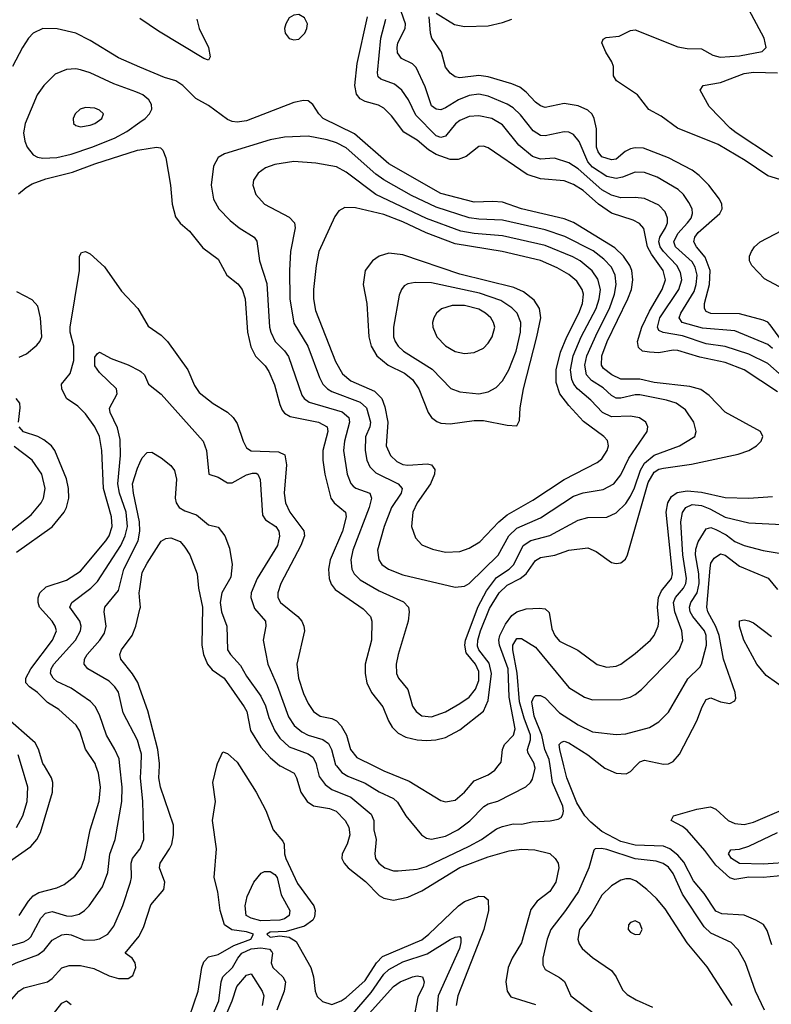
# Model space of a CAD drawing. Header units: inches. Extents: x 1308407 to 1441228, y 959628 to 1036311.
# Tile 628 of 656: x 1389493 to 1392665, y 1018995 to 1023147. Entities that reach past the tile are written whole.
import ezdxf

# ---------------------------------------------------------------- set-up
doc = ezdxf.new("R2010")
doc.units = ezdxf.units.IN
doc.header["$MEASUREMENT"] = 0
for name, color, linetype in [('B3081', 7, 'Continuous'), ('B3082', 7, 'Continuous'), ('B3091', 7, 'Continuous'), ('B3092', 7, 'Continuous')]:
    doc.layers.add(name, color=color, linetype=linetype)

msp = doc.modelspace()

# ---------------------------------------------------------------- linework, layer by layer
at = {"layer": 'B3081', "color": 5}
for points, elevation in [([(1389430, 1019234.2), (1389510, 1019258.2), (1389530, 1019268.9), (1389540.1, 1019279.9), (1389581.4, 1019358.6), (1389601.1, 1019378.9), (1389630, 1019386.3), (1389690, 1019368.1), (1389710, 1019366.7), (1389744.4, 1019375.6), (1389766.3, 1019390), (1389785.4, 1019410), (1389842.1, 1019490), (1389864.1, 1019550), (1389872.7, 1019627.3), (1389895.4, 1019690), (1389923.9, 1019850), (1389924.7, 1019910), (1389915.2, 1020000)], 2860), ([(1389450, 1019596.8), (1389539.1, 1019660.9), (1389564.7, 1019690), (1389580.4, 1019719.6), (1389631.4, 1019890), (1389632.4, 1019930), (1389627.3, 1019950), (1389597.5, 1020000)], 2920), ([(1389479.3, 1019740.7), (1389505.4, 1019790), (1389524.5, 1019850), (1389526.7, 1019910), (1389500.5, 1020000)], 2940), ([(1389490.3, 1019369.7), (1389529.4, 1019430), (1389550, 1019452.2), (1389574, 1019466), (1389650, 1019485.3), (1389680.5, 1019499.5), (1389725.2, 1019534.8), (1389751.7, 1019570), (1389765.6, 1019610), (1389789.9, 1019730.1), (1389827.8, 1019852.2), (1389833.8, 1019910), (1389825.8, 1019970), (1389814.6, 1020000)], 2880), ([(1389236.8, 1018950), (1389219.4, 1019030), (1389228.3, 1019051.7), (1389259.6, 1019080.4), (1389290, 1019098.1), (1389370, 1019114.6), (1389478.5, 1019170), (1389570, 1019203.8), (1389596.3, 1019223.7), (1389630, 1019265.2), (1389670, 1019287.1), (1389690, 1019290.8), (1389710, 1019287.2), (1389765.4, 1019265.4), (1389810, 1019267.3), (1389830, 1019271.2), (1389864.6, 1019290), (1389890, 1019324.9), (1389928.6, 1019411.4), (1389960.5, 1019510), (1389964.4, 1019530), (1389963.7, 1019590), (1389969.3, 1019610), (1390000, 1019648.9)], 2840), ([(1389428.5, 1018991.5), (1389450, 1019005.3), (1389489.7, 1019050.3), (1389510, 1019064.4), (1389610, 1019088.9), (1389630, 1019103.6), (1389670, 1019148.2), (1389700.9, 1019159.1), (1389750, 1019158.9), (1389806.3, 1019146.3), (1389870, 1019115.4), (1389910, 1019103.5), (1389950, 1019103.6), (1389970, 1019115.8), (1389982.8, 1019150), (1389980.3, 1019170), (1389968, 1019190), (1389937.6, 1019210), (1389997.6, 1019282.4), (1390000, 1019287.5)], 2820), ([(1389630, 1018947), (1389670, 1019000.1), (1389690, 1019008.9), (1389710, 1018993.7)], 2780)]:
    msp.add_lwpolyline(points, dxfattribs=dict(at, elevation=elevation))
at = {"layer": 'B3082', "color": 5}
for points, elevation in [([(1390000, 1022947.8), (1389910, 1022986.2), (1389790, 1023060.2), (1389730, 1023089.9), (1389651.1, 1023108.9), (1389590, 1023109.8), (1389550, 1023091), (1389530.2, 1023069.8), (1389503.9, 1023030), (1389462.9, 1022950)], 2920), ([(1390000, 1022835.7), (1389983.5, 1022843.5), (1389890, 1022877.3), (1389790, 1022923.4), (1389750, 1022936.2), (1389730, 1022939.8), (1389690, 1022936.8), (1389643.1, 1022916.9), (1389594.4, 1022870), (1389566.4, 1022830), (1389515.4, 1022710), (1389509.3, 1022670), (1389514.7, 1022634.7), (1389524.2, 1022610), (1389550, 1022577.8), (1389567.6, 1022567.6), (1389590, 1022562.8), (1389650, 1022566.7), (1389710, 1022579.7), (1389796.8, 1022610), (1389892.7, 1022647.3), (1389944.7, 1022675.3), (1390000, 1022714.5)], 2940), ([(1389487.6, 1022412.4), (1389519.9, 1022440.1), (1389545.4, 1022454.6), (1389603.7, 1022476.3), (1389715.7, 1022504.3), (1389810, 1022539.5), (1389990, 1022597.3), (1390000, 1022598.9)], 2920), ([(1389814.6, 1020000), (1389810.7, 1020010.7), (1389770.7, 1020070.7), (1389746.8, 1020146.8), (1389731.7, 1020171.7), (1389657.6, 1020237.6), (1389610, 1020267.7), (1389567.9, 1020310), (1389533.7, 1020333.7), (1389519.3, 1020350), (1389518.2, 1020370), (1389539.4, 1020410), (1389631.3, 1020530), (1389647.4, 1020570), (1389643.1, 1020590), (1389629.9, 1020610), (1389576.9, 1020670), (1389570.4, 1020690), (1389570.4, 1020709.6), (1389577.2, 1020730), (1389605.1, 1020754.9), (1389690, 1020783.3), (1389750, 1020821.3), (1389856.9, 1020950), (1389870.3, 1020970), (1389882.8, 1021010), (1389880.8, 1021050), (1389845.9, 1021170), (1389839.9, 1021330), (1389829.9, 1021390), (1389809.9, 1021430), (1389770, 1021484.9), (1389737.8, 1021517.8), (1389690.7, 1021550), (1389671.1, 1021590), (1389669, 1021610), (1389705.4, 1021654.6), (1389721.4, 1021710), (1389721, 1021770), (1389706.2, 1021830), (1389705.9, 1021850), (1389744.8, 1022090), (1389745.1, 1022150), (1389754.2, 1022165.8), (1389770, 1022170.4), (1389790, 1022159.5), (1389850, 1022104.9), (1389921.9, 1022001.9), (1389991.5, 1021930), (1390000, 1021915.3)], 2880), ([(1389490, 1021723.9), (1389521.4, 1021738.6), (1389565.3, 1021774.7), (1389578, 1021790), (1389585.6, 1021810), (1389581.2, 1021890), (1389570, 1021939.7), (1389545.9, 1021965.9), (1389480, 1022000)], 2920), ([(1389915.2, 1020000), (1389912, 1020030), (1389894.6, 1020070), (1389858.5, 1020130), (1389830, 1020215.8), (1389811.2, 1020251.2), (1389791.6, 1020271.6), (1389710, 1020327.9), (1389650, 1020355.9), (1389633.4, 1020370), (1389622.7, 1020390), (1389625.1, 1020410), (1389636.9, 1020430), (1389727.9, 1020530), (1389749.9, 1020570), (1389752.6, 1020590), (1389746.7, 1020610), (1389705, 1020670), (1389712.4, 1020690), (1389792.5, 1020750), (1389821.5, 1020778.5), (1389919.4, 1020930), (1389938.3, 1020970), (1389947.4, 1021010), (1389941.4, 1021070), (1389913.6, 1021150), (1389906.9, 1021190), (1389918.6, 1021310), (1389916.3, 1021376.3), (1389905.7, 1021425.7), (1389874, 1021490), (1389871.6, 1021508.4), (1389904.2, 1021570), (1389901.6, 1021590), (1389830, 1021659.7), (1389810, 1021687.6), (1389810, 1021724.7), (1389820.5, 1021739.5), (1389830, 1021744.9), (1389878.7, 1021718.7), (1389950, 1021692.2), (1390000, 1021665.9)], 2860), ([(1389487.5, 1021450), (1389495.4, 1021510), (1389492.8, 1021530), (1389478.4, 1021550)], 2920), ([(1389478.9, 1020901.1), (1389630, 1021008.8), (1389680.5, 1021070), (1389690.4, 1021090), (1389699.9, 1021130), (1389699, 1021170), (1389690.3, 1021210.3), (1389640.8, 1021330), (1389626.3, 1021350), (1389594.9, 1021374.9), (1389568.9, 1021388.9), (1389509.1, 1021409.1), (1389489.9, 1021429.9)], 2920), ([(1389429, 1020971), (1389540.9, 1021059.1), (1389583.4, 1021110), (1389593.3, 1021130), (1389600.7, 1021170), (1389586, 1021230), (1389544.9, 1021290), (1389470, 1021347.4)], 2940), ([(1390000, 1020074), (1389990, 1020108.6), (1389930, 1020224), (1389910, 1020311.7), (1389894.3, 1020334.3), (1389870, 1020357.6), (1389780.9, 1020410), (1389764.2, 1020430), (1389766, 1020450), (1389778.1, 1020470), (1389831.6, 1020530), (1389850, 1020560.3), (1389858, 1020590), (1389849.9, 1020650), (1389852.2, 1020670), (1389910, 1020740.2), (1389932.9, 1020830), (1389992.2, 1020950), (1389999.4, 1020990), (1389998.3, 1021030), (1389972.7, 1021150), (1389969.2, 1021190), (1389990, 1021256.5), (1390000, 1021278)], 2840), ([(1390000, 1020696.9), (1389997.4, 1020730), (1390000, 1020747.7)], 2820), ([(1390000, 1020326.9), (1389991.4, 1020351.4), (1389968.7, 1020388.7), (1389919.5, 1020450), (1389915.6, 1020470), (1389922.5, 1020490), (1389967.5, 1020550), (1389983.4, 1020590), (1390000, 1020661)], 2820), ([(1389597.5, 1020000), (1389590.9, 1020010.9), (1389571.5, 1020071.5), (1389557.7, 1020097.7), (1389429.7, 1020209.7)], 2920), ([(1389500.5, 1020000), (1389486.8, 1020046.8)], 2940)]:
    msp.add_lwpolyline(points, dxfattribs=dict(at, elevation=elevation))
at = {"layer": 'B3082', "color": 5, "elevation": 2960}
msp.add_lwpolyline([(1389770, 1022776.4), (1389748.4, 1022770), (1389727.2, 1022750), (1389718.7, 1022730), (1389720.4, 1022710), (1389730, 1022700.4), (1389750, 1022695.6), (1389790, 1022703.2), (1389809.6, 1022710), (1389838.9, 1022730), (1389846, 1022750), (1389830, 1022766), (1389810, 1022773.8)], close=True, dxfattribs=at)
at = {"layer": 'B3091', "color": 5}
for points, elevation in [([(1390000, 1019287.5), (1390016.9, 1019323.1), (1390046.3, 1019413.7), (1390101.3, 1019478.7), (1390105.2, 1019510), (1390082.2, 1019570), (1390084.9, 1019590), (1390125.5, 1019650), (1390134.1, 1019670), (1390141.2, 1019710), (1390142.2, 1019750), (1390086.6, 1019910), (1390080.3, 1019950), (1390082.3, 1020000)], 2820), ([(1390000, 1019648.9), (1390000.9, 1019650), (1390017.2, 1019690), (1390013, 1019850), (1390002.9, 1019950), (1390004.9, 1020000)], 2840), ([(1390210, 1018943.7), (1390246.1, 1019050), (1390260.7, 1019150), (1390270, 1019174.4), (1390290, 1019195), (1390330, 1019205.4), (1390397, 1019243), (1390468.7, 1019270), (1390479, 1019290), (1390450, 1019299.9), (1390388.3, 1019308.3), (1390357.6, 1019330), (1390339.4, 1019390), (1390328.5, 1019468.5), (1390312.8, 1019530), (1390322.9, 1019650), (1390307, 1019770), (1390318.6, 1019850), (1390308.1, 1019930), (1390325.3, 1020000)], 2780), ([(1390420.4, 1020000), (1390491, 1019890), (1390531.6, 1019811.6), (1390562.3, 1019730), (1390603.3, 1019683.3), (1390609, 1019670), (1390610.1, 1019630), (1390615.7, 1019610), (1390664.6, 1019504.6), (1390734.2, 1019410), (1390739.4, 1019390), (1390736.9, 1019363.1), (1390730.4, 1019349.6), (1390695.3, 1019324.7), (1390617.5, 1019302.5), (1390550, 1019298.4), (1390535.5, 1019290), (1390550, 1019278.5), (1390590, 1019283), (1390630, 1019278.6), (1390659.9, 1019259.9), (1390721.9, 1019150), (1390733.2, 1019110), (1390739.3, 1019050), (1390748.4, 1019028.4), (1390770, 1019006.2), (1390810, 1018994.2), (1390850, 1019008.8), (1390870, 1019022.8), (1390950, 1019095), (1390998.6, 1019170), (1391024.1, 1019195.9), (1391190, 1019267), (1391219.9, 1019290), (1391344.5, 1019410), (1391370, 1019428.2), (1391430, 1019451), (1391452.2, 1019450), (1391470, 1019436), (1391470.9, 1019390.9), (1391450.7, 1019310), (1391341.3, 1019030), (1391334.9, 1018990)], 2780), ([(1390591.7, 1020000), (1390650.9, 1019970), (1390661.5, 1019950), (1390678.5, 1019890), (1390705.9, 1019850), (1390732.3, 1019832.3), (1390800.5, 1019820.5), (1390828.1, 1019810), (1390866, 1019770), (1390881.8, 1019741.8), (1390886, 1019710), (1390875.1, 1019670), (1390853, 1019630), (1390852.4, 1019610), (1390861.3, 1019590), (1390878.5, 1019570), (1390952.1, 1019512.1), (1391010, 1019454.2), (1391030, 1019442.3), (1391070, 1019434.6), (1391130, 1019446.1), (1391190, 1019473), (1391350, 1019571.2), (1391470, 1019616.6), (1391557.9, 1019642.1), (1391610, 1019649.7), (1391666.1, 1019646.1), (1391730, 1019630.1), (1391752.7, 1019610), (1391764.4, 1019590), (1391768.3, 1019570), (1391755.7, 1019510), (1391729.7, 1019470.3), (1391676.5, 1019430), (1391650, 1019394), (1391610, 1019254.7), (1391571.2, 1019190), (1391554.4, 1019150), (1391544.3, 1019090), (1391549.5, 1019049.5), (1391565.7, 1019025.7), (1391670, 1018993.4)], 2820), ([(1390745.8, 1020000), (1390756, 1019956), (1390781.2, 1019921.2), (1390810, 1019900.3), (1390890, 1019867.7), (1390976.6, 1019796.6), (1390987.5, 1019770), (1390986.8, 1019730), (1390997.6, 1019690), (1390992, 1019630), (1390994.7, 1019610), (1391007.7, 1019590), (1391033.7, 1019570), (1391070, 1019557.5), (1391090, 1019557.2), (1391170, 1019565.3), (1391210, 1019575.7), (1391390, 1019661.4), (1391441.5, 1019690), (1391505.1, 1019734.9), (1391530, 1019744.8), (1391575.4, 1019755.4), (1391610, 1019754.9), (1391655.5, 1019764.5), (1391731.2, 1019768.8), (1391764.4, 1019775.6), (1391777.1, 1019782.9), (1391785.2, 1019794.8), (1391787.8, 1019810), (1391784.9, 1019830), (1391741.3, 1019930), (1391731.2, 1020000)], 2840), ([(1390829.3, 1020000), (1390852.4, 1019972.4), (1390877.5, 1019957.5), (1390950, 1019927.4), (1391010, 1019891.2), (1391070, 1019862.6), (1391087, 1019847), (1391122.6, 1019790), (1391188.9, 1019708.9), (1391210, 1019695), (1391230, 1019691), (1391290, 1019704), (1391341.2, 1019730), (1391391.9, 1019768.1), (1391450.7, 1019829.3), (1391470, 1019839.8), (1391510, 1019851), (1391628.2, 1019911.8), (1391648.9, 1019930), (1391656.3, 1019943.7), (1391668.2, 1019990), (1391665.8, 1020000)], 2860), ([(1390987.7, 1020000), (1391030, 1019979), (1391136.4, 1019936.4), (1391270, 1019855), (1391290, 1019849.4), (1391330, 1019856.3), (1391370, 1019889.4), (1391410, 1019937.5), (1391470, 1019962.8), (1391498, 1019982), (1391511.6, 1020000)], 2880), ([(1392666.2, 1019246.2), (1392646.6, 1019306.6), (1392631, 1019331), (1392599.7, 1019350), (1392550, 1019370.5), (1392455.7, 1019375.7), (1392430, 1019387.3), (1392381.4, 1019461.4), (1392336.1, 1019516.1), (1392294.9, 1019594.9), (1392270, 1019623.9), (1392236.9, 1019650), (1392210, 1019661.5), (1392090, 1019666.1), (1392030, 1019681.2), (1391950, 1019724), (1391902.5, 1019762.5), (1391877.2, 1019790), (1391844.5, 1019844.5), (1391801, 1019950), (1391788.9, 1020000)], 2820), ([(1391949.1, 1020000), (1391961.7, 1019990), (1392010, 1019969.6), (1392052.6, 1019967.4), (1392070, 1019976.3), (1392093, 1020000)], 2820), ([(1392718.6, 1019538.6), (1392630, 1019528.9), (1392570, 1019530.5), (1392510, 1019521.5), (1392490, 1019528.8), (1392430, 1019582.2), (1392384, 1019644), (1392310, 1019729.5), (1392290, 1019745.1), (1392241.7, 1019770), (1392251.3, 1019790), (1392350, 1019817.9), (1392408.3, 1019828.3), (1392430, 1019818.2), (1392482.9, 1019770), (1392510, 1019756.8), (1392550, 1019753.7), (1392590, 1019763.6), (1392697.4, 1019810)], 2780), ([(1392754.9, 1019594.9), (1392630, 1019585.2), (1392530, 1019589.1), (1392496.8, 1019610), (1392484.2, 1019630), (1392494.3, 1019645.7), (1392530, 1019648.5), (1392570, 1019661.7), (1392690, 1019719.9)], 2760), ([(1392635.9, 1018970), (1392597.7, 1019050), (1392555.4, 1019170), (1392525.1, 1019225.1), (1392495.2, 1019255.2), (1392410, 1019295.3), (1392381.3, 1019321.3), (1392290, 1019459.9), (1392250, 1019546.3), (1392230, 1019572.5), (1392208, 1019588), (1392178.3, 1019598.3), (1392090, 1019608.2), (1391970, 1019647.6), (1391948.3, 1019651.8), (1391920.7, 1019650), (1391915.3, 1019644.7), (1391894.4, 1019570), (1391850.8, 1019470), (1391796.4, 1019390), (1391733.5, 1019310), (1391718.7, 1019270), (1391700.2, 1019190), (1391700.6, 1019160.6), (1391710, 1019141.1), (1391770, 1019108.2), (1391791.3, 1019091.3), (1391818.6, 1019030), (1391924.2, 1018950)], 2840), ([(1392499.6, 1018990), (1392393.4, 1019153.4), (1392310, 1019254), (1392217, 1019397), (1392180.6, 1019440.6), (1392139.5, 1019479.5), (1392094.8, 1019514.8), (1392070, 1019523.8), (1392050, 1019524.1), (1392030, 1019517.8), (1391990, 1019494.9), (1391950, 1019455), (1391904.4, 1019375.6), (1391855.4, 1019310), (1391848.6, 1019270), (1391853.8, 1019250), (1391866.2, 1019230), (1391910, 1019192.1), (1391990, 1019137.8), (1392010.2, 1019110), (1392036.3, 1019056.3), (1392056, 1019036), (1392093.7, 1019013.6), (1392163.2, 1018983.2)], 2860), ([(1390890, 1018944.5), (1390976.1, 1019043.9), (1391030, 1019122), (1391050, 1019141.8), (1391110, 1019173.5), (1391212.3, 1019207.7), (1391310, 1019268.1), (1391330, 1019278.5), (1391350, 1019281.3), (1391354.4, 1019274.4), (1391354.9, 1019254.9), (1391349, 1019230), (1391258.7, 1019030), (1391249.6, 1018930)], 2760), ([(1390302.5, 1018937.5), (1390333, 1019010), (1390342.5, 1019090), (1390349.9, 1019110.1), (1390390.6, 1019149.4), (1390413, 1019190), (1390429.6, 1019210), (1390470, 1019228.2), (1390510, 1019233.2), (1390546.7, 1019226.7), (1390556.3, 1019216.3), (1390559.1, 1019210), (1390554.3, 1019170), (1390560.8, 1019150), (1390602.5, 1019110), (1390613.9, 1019090), (1390608.9, 1019050), (1390577.9, 1018970)], 2760), ([(1390356, 1018930), (1390389.9, 1019009.9), (1390409.7, 1019070.3), (1390450, 1019117.5), (1390470, 1019122.7), (1390516.3, 1019050), (1390523.4, 1019030), (1390516.4, 1018990)], 2740), ([(1390790, 1018759.4), (1391070.5, 1019070), (1391098.8, 1019090), (1391150, 1019110.1), (1391170, 1019115), (1391192.3, 1019110), (1391199.2, 1019090), (1391195.3, 1019070), (1391173.2, 1019026.8), (1391154.3, 1018930)], 2740)]:
    msp.add_lwpolyline(points, dxfattribs=dict(at, elevation=elevation))
for points, elevation in [([(1390510, 1019346.6), (1390470, 1019358), (1390448.9, 1019370), (1390443.9, 1019410), (1390453, 1019450), (1390480.5, 1019510), (1390512.4, 1019547.6), (1390525.2, 1019554.8), (1390550, 1019555.4), (1390570, 1019542.6), (1390578.6, 1019530), (1390596.3, 1019456.3), (1390632.2, 1019390), (1390630.3, 1019369.7), (1390610, 1019354.9), (1390590, 1019349.3)], 2760), ([(1392090, 1019347), (1392070, 1019339.6), (1392061.3, 1019330), (1392060.4, 1019310), (1392070, 1019299.3), (1392090, 1019288.8), (1392110, 1019290.8), (1392119.6, 1019310), (1392110, 1019337)], 2880)]:
    msp.add_lwpolyline(points, close=True, dxfattribs=dict(at, elevation=elevation))
at = {"layer": 'B3092', "color": 5}
for points, elevation in [([(1392810, 1022439.2), (1392650, 1022489.5), (1392553.8, 1022553.8), (1392440.6, 1022620.6), (1392268.6, 1022690), (1392199.9, 1022739.9), (1392148, 1022768), (1392099.2, 1022830), (1392011.3, 1022890), (1391998.7, 1022910), (1391998, 1022950), (1391991.2, 1022970), (1391966.3, 1023010), (1391949.6, 1023050), (1391954.5, 1023065.5), (1391967.5, 1023072.5), (1392022, 1023078), (1392070, 1023102.3), (1392090, 1023104.6), (1392270, 1023033.3), (1392310, 1023026.1), (1392370, 1023024.1), (1392418.1, 1022998.1), (1392449.2, 1022989.2), (1392530, 1022995), (1392626.5, 1023013.5), (1392642.5, 1023030), (1392634.7, 1023070), (1392538.5, 1023250)], 2780), ([(1392670, 1021760.9), (1392650, 1021777.1), (1392510, 1021834.7), (1392374, 1021846), (1392288.7, 1021870), (1392275.9, 1021890), (1392282.2, 1021910), (1392338.4, 1022001.6), (1392347.5, 1022030), (1392351.4, 1022070), (1392343.5, 1022103.5), (1392330, 1022126.3), (1392260.7, 1022190), (1392253.8, 1022210), (1392270, 1022245.8), (1392311.2, 1022290), (1392325.7, 1022310), (1392331.9, 1022330), (1392329.9, 1022350), (1392317, 1022377), (1392294, 1022410), (1392271.4, 1022431.4), (1392183, 1022483), (1392130, 1022503.4), (1392090, 1022504.5), (1392036.8, 1022483.2), (1392010, 1022478), (1391970, 1022485.5), (1391910, 1022525.1), (1391890, 1022548), (1391853.3, 1022633.3), (1391830, 1022662.9), (1391810, 1022673.6), (1391790, 1022675), (1391710, 1022657.8), (1391690, 1022658.7), (1391659.3, 1022679.3), (1391606.2, 1022746.2), (1391575.1, 1022775.1), (1391550, 1022791.7), (1391470, 1022824.7), (1391430, 1022833.7), (1391390, 1022827.2), (1391345, 1022810), (1391290, 1022775), (1391270, 1022767.3), (1391250, 1022769.9), (1391230, 1022784.6), (1391204.1, 1022864.1), (1391165.6, 1022945.6), (1391150, 1022961.7), (1391103.5, 1022983.5), (1391087.4, 1023007.4), (1391085.2, 1023030), (1391089.1, 1023050), (1391119.4, 1023110), (1391121.2, 1023130), (1391092.5, 1023210)], 2840), ([(1390240.3, 1023150), (1390249.6, 1023110), (1390290.2, 1023029.8), (1390296.2, 1022990), (1390290, 1022976.2), (1390270, 1022983.4), (1390079.2, 1023099.2), (1390000, 1023152.7)], 2880), ([(1392690, 1021578.2), (1392550.6, 1021670), (1392470, 1021701.4), (1392363.4, 1021723.4), (1392270, 1021752.3), (1392250, 1021754.2), (1392190, 1021742.7), (1392150, 1021744.9), (1392121.5, 1021750), (1392104.2, 1021764.2), (1392100.5, 1021790), (1392118.4, 1021850), (1392150, 1021917.5), (1392204.5, 1022010), (1392217.3, 1022050), (1392207.6, 1022090), (1392158.6, 1022158.6), (1392141.6, 1022190), (1392126.5, 1022266.5), (1392108.1, 1022288.1), (1392081.5, 1022301.5), (1391990, 1022331.1), (1391935.1, 1022370), (1391870, 1022426.6), (1391830, 1022452.3), (1391790, 1022467.5), (1391690, 1022476.5), (1391634, 1022494), (1391470, 1022606.8), (1391450, 1022613.5), (1391430, 1022611.9), (1391376.5, 1022570), (1391342.7, 1022557.3), (1391310, 1022558.2), (1391250, 1022579), (1391218.3, 1022598.3), (1391170, 1022639.9), (1391113.5, 1022673.5), (1391062.3, 1022742.3), (1391030, 1022774.9), (1391007.1, 1022787.1), (1390950, 1022802.4), (1390930, 1022813.1), (1390913.8, 1022833.8), (1390907.6, 1022870), (1390917.3, 1022962.7), (1390960.6, 1023159.4)], 2880), ([(1392710, 1021643.4), (1392650, 1021697.1), (1392570, 1021737.3), (1392470, 1021768.6), (1392390, 1021780.9), (1392290, 1021814.2), (1392207.5, 1021827.5), (1392190, 1021837.2), (1392184.2, 1021850), (1392193.4, 1021890), (1392274.9, 1022010), (1392287.5, 1022050), (1392281.5, 1022081.5), (1392265.2, 1022110), (1392209.2, 1022169.2), (1392195.5, 1022190), (1392190.5, 1022210), (1392193.9, 1022230), (1392217.6, 1022270), (1392225.8, 1022290), (1392227, 1022310), (1392217.1, 1022337.1), (1392190, 1022365.5), (1392130, 1022393.3), (1392090, 1022397.9), (1392030, 1022396.1), (1391990, 1022407.3), (1391950, 1022430.3), (1391850, 1022518), (1391810, 1022544), (1391750, 1022563.7), (1391690, 1022558.7), (1391656.2, 1022570), (1391598.7, 1022618.7), (1391530, 1022703.7), (1391485.1, 1022730), (1391430, 1022741.8), (1391390, 1022738.9), (1391350, 1022722.2), (1391331.3, 1022708.7), (1391290, 1022656.3), (1391270, 1022650.4), (1391250, 1022658.2), (1391164.5, 1022744.5), (1391133.9, 1022810), (1391104.9, 1022850), (1391074.8, 1022874.8), (1391016.2, 1022896.2), (1391006, 1022906), (1391002.6, 1022922.6), (1391017, 1023070), (1391037.3, 1023150)], 2860), ([(1392727.4, 1021767.4), (1392660.1, 1021860.1), (1392650, 1021871), (1392630, 1021880.2), (1392530, 1021907.3), (1392410, 1021908.4), (1392390, 1021916.8), (1392382, 1021930), (1392382.1, 1021950), (1392403.5, 1022030), (1392406.8, 1022090), (1392385.9, 1022145.9), (1392348.9, 1022190), (1392337.9, 1022210), (1392342, 1022230), (1392355.6, 1022250), (1392447.8, 1022330), (1392456.8, 1022350), (1392455.4, 1022370), (1392446, 1022390), (1392400.9, 1022450), (1392360.6, 1022490), (1392330, 1022512.4), (1392230, 1022565), (1392124.9, 1022604.9), (1392090, 1022607.4), (1392070, 1022603), (1392048.3, 1022591.6), (1392010, 1022559), (1391990, 1022556.1), (1391950, 1022569.5), (1391933.4, 1022590), (1391927.1, 1022610), (1391926.5, 1022686.5), (1391917.4, 1022730), (1391908.3, 1022748.3), (1391890, 1022765.9), (1391850, 1022783.6), (1391790, 1022793.2), (1391710, 1022777), (1391690, 1022784.3), (1391670, 1022799.6), (1391630, 1022842.1), (1391602.7, 1022862.7), (1391570, 1022877), (1391470, 1022905.9), (1391430, 1022912.2), (1391350, 1022902.6), (1391330, 1022906.4), (1391310, 1022922), (1391290, 1022947.6), (1391272.9, 1023010), (1391231.5, 1023070), (1391226.1, 1023090), (1391221.2, 1023158.8)], 2820), ([(1391250, 1023174.5), (1391327.3, 1023127.3), (1391370, 1023118.7), (1391470, 1023121.8), (1391530, 1023135), (1391570.2, 1023149.8)], 2820), ([(1390000, 1022598.9), (1390070, 1022610.2), (1390086.4, 1022606.4), (1390097.2, 1022597.2), (1390110, 1022564.7), (1390129.2, 1022450), (1390136.5, 1022370), (1390150, 1022316.3), (1390170, 1022288.5), (1390210, 1022255.3), (1390264.9, 1022184.9), (1390330, 1022137.3), (1390367.5, 1022070), (1390412.9, 1022032.9), (1390432.2, 1022010), (1390444.1, 1021970), (1390453.9, 1021830), (1390467.8, 1021767.8), (1390487.8, 1021727.8), (1390528, 1021688), (1390544.3, 1021664.3), (1390567.9, 1021607.9), (1390590, 1021524.2), (1390600.3, 1021500.3), (1390610, 1021487.5), (1390634, 1021474), (1390754.3, 1021450), (1390790.1, 1021430), (1390793.1, 1021410), (1390772.2, 1021330), (1390772.3, 1021290), (1390779.9, 1021230), (1390806.1, 1021130), (1390820.5, 1021110), (1390867.4, 1021070), (1390870.1, 1021050.1), (1390855.1, 1020990), (1390803, 1020870), (1390796.3, 1020830), (1390798.8, 1020790), (1390807.1, 1020767.1), (1390824.5, 1020744.5), (1390942.2, 1020662.2), (1390973.2, 1020630), (1390979, 1020610), (1390977.1, 1020530), (1390950.9, 1020429.1), (1390950.9, 1020390), (1390957.1, 1020350), (1390977.4, 1020310), (1391025.6, 1020250), (1391048.4, 1020190), (1391064.2, 1020164.1), (1391090, 1020137.9), (1391121.9, 1020121.9), (1391170, 1020110.1), (1391210, 1020107.4), (1391249.5, 1020110.5), (1391290, 1020120.7), (1391350, 1020151.8), (1391450, 1020231.5), (1391470, 1020275.6), (1391483.5, 1020390), (1391473.8, 1020433.8), (1391429.8, 1020489.8), (1391425, 1020505), (1391425.4, 1020530), (1391437.3, 1020570), (1391475.3, 1020664.7), (1391515.6, 1020730), (1391550, 1020762.7), (1391604.4, 1020790), (1391630, 1020809.6), (1391670, 1020866.1), (1391690, 1020878.9), (1391750.3, 1020889.7), (1391810, 1020909.6), (1391890, 1020919.8), (1391924.9, 1020904.9), (1391990, 1020858.7), (1392010, 1020854), (1392030, 1020856.4), (1392048.5, 1020871.5), (1392057.2, 1020890), (1392145, 1021195), (1392170, 1021238.7), (1392190, 1021251.7), (1392210, 1021256.4), (1392327.8, 1021272.2), (1392525.2, 1021314.8), (1392570, 1021330.1), (1392601.4, 1021350), (1392621.4, 1021370), (1392628.6, 1021390), (1392619.1, 1021410), (1392470, 1021492), (1392402.3, 1021562.3), (1392367, 1021587), (1392320.4, 1021600.4), (1392170, 1021616.9), (1392110, 1021630.8), (1392030, 1021631.5), (1391991.7, 1021650), (1391956.2, 1021676.2), (1391947.6, 1021690), (1391949.3, 1021730), (1391972.4, 1021790), (1392058.8, 1021970), (1392073.9, 1022010), (1392080.1, 1022050), (1392075.3, 1022090), (1392068, 1022110), (1392040.1, 1022150), (1392004.5, 1022184.5), (1391830, 1022291.5), (1391790, 1022306.8), (1391610, 1022349.6), (1391530, 1022377.5), (1391490, 1022380.9), (1391410, 1022377.9), (1391270, 1022413.9), (1391050, 1022539.1), (1390905.6, 1022665.6), (1390773.3, 1022730), (1390754.9, 1022750), (1390730, 1022789.7), (1390710, 1022805.1), (1390690, 1022807), (1390650, 1022798.5), (1390450, 1022720.8), (1390410, 1022715.3), (1390390, 1022718), (1390370, 1022726.4), (1390290, 1022785.4), (1390235.6, 1022815.6), (1390180.8, 1022870), (1390151.1, 1022890), (1390103.6, 1022903.6), (1390000, 1022947.8)], 2920), ([(1392670, 1022569.4), (1392516.9, 1022670), (1392491.1, 1022690), (1392401.8, 1022781.8), (1392364.2, 1022850), (1392377, 1022870), (1392450, 1022881.9), (1392550, 1022920.3), (1392590, 1022925.8), (1392690, 1022923.4)], 2760), ([(1390000, 1022714.5), (1390021.8, 1022730), (1390040.8, 1022750), (1390049.8, 1022770), (1390048.9, 1022790), (1390037.4, 1022810), (1390012.2, 1022830), (1390000, 1022835.7)], 2940), ([(1392757.2, 1021990), (1392635.1, 1022055.1), (1392582.7, 1022110), (1392572.1, 1022130), (1392572, 1022150), (1392580.3, 1022170), (1392592.9, 1022190), (1392617.8, 1022210), (1392770.6, 1022290)], 2780), ([(1390000, 1021915.3), (1390035, 1021855), (1390090, 1021816.8), (1390116.5, 1021790), (1390202.2, 1021670), (1390230, 1021604.9), (1390250, 1021574.9), (1390308.9, 1021528.9), (1390370, 1021491.8), (1390394, 1021470), (1390410, 1021444.6), (1390435.5, 1021370), (1390450, 1021342), (1390470, 1021329.6), (1390584.6, 1021324.6), (1390611.5, 1021311.5), (1390618.1, 1021270), (1390609.1, 1021150), (1390614.6, 1021110), (1390633.4, 1021070), (1390691.7, 1020991.7), (1390694.2, 1020970), (1390679.1, 1020930), (1390595.3, 1020770), (1390582.5, 1020730), (1390582.4, 1020710), (1390593.2, 1020690), (1390665.9, 1020630), (1390683.2, 1020610), (1390692.5, 1020590), (1390694.8, 1020570), (1390662.1, 1020430), (1390669.1, 1020370), (1390690, 1020305.7), (1390710, 1020263.6), (1390732.6, 1020230), (1390760.4, 1020210), (1390810, 1020199.5), (1390830, 1020190.1), (1390850, 1020169.4), (1390872.3, 1020130), (1390889.1, 1020069.1), (1390915.8, 1020035.8), (1390987.7, 1020000)], 2880), ([(1390000, 1021665.9), (1390003.9, 1021663.9), (1390019.3, 1021650), (1390036.3, 1021610), (1390090, 1021567.6), (1390267.5, 1021370), (1390280.6, 1021330), (1390290.4, 1021230.4), (1390330, 1021217.8), (1390370, 1021193.9), (1390390, 1021193.4), (1390450, 1021228.1), (1390475.1, 1021235.1), (1390490, 1021235), (1390497.4, 1021230), (1390507.8, 1021207.8), (1390517.2, 1021057.2), (1390530, 1021038.6), (1390573.2, 1021010), (1390585.7, 1020990), (1390588.7, 1020968.7), (1390581, 1020930), (1390495.1, 1020790), (1390470.1, 1020730), (1390468.3, 1020710), (1390483.5, 1020663.5), (1390530.1, 1020610), (1390532.1, 1020590), (1390520.8, 1020530), (1390539.8, 1020430), (1390579.7, 1020339.7), (1390626.5, 1020206.5), (1390651.3, 1020170), (1390683.9, 1020143.9), (1390710.1, 1020130.1), (1390771.6, 1020111.6), (1390795.3, 1020095.3), (1390809.2, 1020070), (1390825.1, 1020005.1), (1390829.3, 1020000)], 2860), ([(1390000, 1021278), (1390010, 1021299.5), (1390030, 1021322), (1390050, 1021323.7), (1390090, 1021299.5), (1390130, 1021267.2), (1390145.9, 1021245.9), (1390153.8, 1021210), (1390148.7, 1021130), (1390153.5, 1021110), (1390166.2, 1021090), (1390190, 1021076.1), (1390239, 1021059), (1390290, 1021016.5), (1390330, 1021007.5), (1390358.9, 1020970), (1390378.4, 1020918.4), (1390389.7, 1020849.7), (1390384.4, 1020795.6), (1390346, 1020730), (1390339.4, 1020690), (1390344.1, 1020650), (1390367, 1020590), (1390370.2, 1020490), (1390381.7, 1020470), (1390424, 1020424), (1390450, 1020378), (1390510, 1020293.8), (1390530, 1020254), (1390544.5, 1020204.5), (1390568.8, 1020148.8), (1390590, 1020117.1), (1390630, 1020080.6), (1390710, 1020050.9), (1390730, 1020037.4), (1390743.6, 1020010), (1390745.8, 1020000)], 2840), ([(1391511.6, 1020000), (1391523.9, 1020016.1), (1391530.4, 1020070), (1391538.1, 1020090), (1391577.2, 1020130), (1391583.3, 1020156.7), (1391558.2, 1020290), (1391554.6, 1020410), (1391517.3, 1020510), (1391514.5, 1020530), (1391519.4, 1020550), (1391542.7, 1020597.3), (1391570, 1020634.9), (1391590, 1020649.6), (1391630, 1020663), (1391685.9, 1020665.9), (1391710, 1020662.9), (1391727.2, 1020647.2), (1391738.5, 1020578.5), (1391751.3, 1020550), (1391770, 1020526), (1391848.1, 1020488.1), (1391930, 1020427.3), (1391970, 1020416.3), (1392010, 1020420.6), (1392030, 1020429.3), (1392090, 1020473.7), (1392154.2, 1020530), (1392170.6, 1020550), (1392187.5, 1020590), (1392190.4, 1020610), (1392183.6, 1020670), (1392187.8, 1020710), (1392201.6, 1020738.4), (1392243.3, 1020790), (1392247.7, 1020810), (1392220.2, 1021070), (1392227.2, 1021110), (1392243, 1021137), (1392267.4, 1021152.6), (1392310, 1021159.9), (1392370, 1021155.3), (1392470, 1021132.8), (1392569.9, 1021130.1), (1392670, 1021136.8)], 2880), ([(1391665.8, 1020000), (1391663.4, 1020010), (1391636.8, 1020056.8), (1391636.3, 1020070), (1391648.6, 1020110), (1391647.8, 1020130), (1391621, 1020201), (1391601.5, 1020270), (1391591.4, 1020391.4), (1391573.3, 1020490), (1391573.6, 1020510), (1391590, 1020537.1), (1391610, 1020536.9), (1391670, 1020500.7), (1391810, 1020331.2), (1391876.5, 1020290), (1391910, 1020278.5), (1392030, 1020279.8), (1392069.4, 1020290.6), (1392090, 1020301.4), (1392116.9, 1020323.1), (1392259.8, 1020470), (1392275.9, 1020490), (1392291.3, 1020528.7), (1392286.6, 1020570), (1392256.9, 1020650), (1392251.4, 1020690), (1392259.5, 1020710), (1392293.8, 1020750), (1392303.8, 1020770), (1392307.3, 1020790), (1392291, 1020890), (1392282.1, 1021030), (1392290, 1021068.9), (1392303.4, 1021090), (1392330, 1021102.2), (1392370, 1021097.9), (1392404.8, 1021084.8), (1392470, 1021049.7), (1392570, 1021025.9), (1392710, 1021017.9)], 2860), ([(1391731.2, 1020000), (1391727.3, 1020027.3), (1391708.4, 1020070), (1391695.6, 1020130), (1391664, 1020210), (1391654.2, 1020270), (1391662.2, 1020290), (1391670, 1020297.5), (1391690, 1020297.4), (1391710, 1020287.8), (1391770, 1020224.3), (1391850, 1020173.4), (1391910, 1020144.6), (1392010, 1020132.1), (1392050, 1020135.1), (1392150, 1020162.3), (1392190, 1020186.4), (1392230, 1020226.5), (1392311.9, 1020368.1), (1392363.1, 1020416.9), (1392370.4, 1020430), (1392390.9, 1020509.1), (1392390.3, 1020549.7), (1392382.3, 1020570), (1392332.7, 1020630), (1392322.1, 1020650), (1392318.7, 1020670), (1392324.5, 1020690), (1392351, 1020730), (1392360.3, 1020770), (1392358.8, 1020810), (1392344.9, 1020890), (1392346.3, 1020913.7), (1392355.4, 1020944.6), (1392390, 1020999.7), (1392410, 1021005.4), (1392430, 1020997.4), (1392474.1, 1020974.1), (1392510, 1020947.2), (1392550, 1020929.6), (1392630, 1020909), (1392714.8, 1020894.8)], 2840), ([(1390000, 1020747.7), (1390010, 1020815.8), (1390030, 1020855.6), (1390090, 1020947.7), (1390110, 1020959.3), (1390130, 1020962.4), (1390170, 1020947.2), (1390190, 1020923.1), (1390211.1, 1020890), (1390241.5, 1020810), (1390247.8, 1020750), (1390264.1, 1020670), (1390261.8, 1020510), (1390268.5, 1020470), (1390285.1, 1020430), (1390304.9, 1020404.9), (1390355.9, 1020370), (1390440.1, 1020250), (1390451.1, 1020230), (1390466.6, 1020150), (1390510, 1020079.5), (1390550, 1020035.7), (1390590, 1020000.9), (1390591.7, 1020000)], 2820), ([(1392093, 1020000), (1392110, 1020017.6), (1392130, 1020024.6), (1392210, 1020007.7), (1392230, 1020008.3), (1392250, 1020018.6), (1392276.5, 1020050), (1392350.5, 1020190), (1392373.3, 1020250), (1392390, 1020279.7), (1392410, 1020286.7), (1392450, 1020271), (1392490, 1020263.9), (1392510, 1020274), (1392514.1, 1020285.9), (1392511.8, 1020310), (1392463, 1020450), (1392444.8, 1020550), (1392430, 1020587.5), (1392396.3, 1020650), (1392392.2, 1020670), (1392406, 1020834), (1392410, 1020854.9), (1392423.1, 1020876.9), (1392450, 1020894.8), (1392470, 1020889), (1392530, 1020843.1), (1392651.7, 1020791.7), (1392690, 1020744.3)], 2820), ([(1390000, 1020661), (1390002.1, 1020670), (1390000, 1020696.9)], 2820), ([(1392730, 1020320.1), (1392642.2, 1020382.2), (1392603.3, 1020430), (1392548.7, 1020530), (1392529.9, 1020590.1), (1392530, 1020611.6), (1392550, 1020616.3), (1392570, 1020612.6), (1392590, 1020603.7), (1392665.7, 1020545.7)], 2780), ([(1390082.3, 1020000), (1390082.7, 1020010), (1390075, 1020070), (1390033.1, 1020233.1), (1390000, 1020326.9)], 2820), ([(1391788.9, 1020000), (1391772.1, 1020070), (1391769.9, 1020090.1), (1391779.3, 1020100.7), (1391790, 1020105.2), (1391810, 1020097.6), (1391890, 1020046.8), (1391949.1, 1020000)], 2820), ([(1390004.9, 1020000), (1390006.9, 1020050), (1390000, 1020074)], 2840), ([(1390325.3, 1020000), (1390327.8, 1020010), (1390350, 1020059.1), (1390370, 1020052.4), (1390410, 1020016.2), (1390420.4, 1020000)], 2780)]:
    msp.add_lwpolyline(points, dxfattribs=dict(at, elevation=elevation))
for points, elevation in [([(1390670, 1023169.4), (1390650, 1023166.6), (1390630, 1023155.1), (1390615.5, 1023130), (1390610.6, 1023110), (1390613.4, 1023090), (1390630, 1023068.2), (1390650, 1023063), (1390670, 1023065.5), (1390695.6, 1023090), (1390704.5, 1023110), (1390706.6, 1023130), (1390694.9, 1023154.9)], 2920), ([(1390710, 1022656), (1390610, 1022651.6), (1390550, 1022640.4), (1390357.7, 1022582.3), (1390330, 1022566), (1390310.1, 1022529.9), (1390301.3, 1022450), (1390310.2, 1022390), (1390333.6, 1022350), (1390380.8, 1022300.8), (1390418.3, 1022270), (1390482.8, 1022230), (1390493.8, 1022213.8), (1390504.2, 1022130), (1390535.2, 1022035.2), (1390547.2, 1021850), (1390552.2, 1021830), (1390570.5, 1021790.5), (1390610.7, 1021750.7), (1390627.4, 1021727.4), (1390683.2, 1021563.2), (1390692.6, 1021550), (1390714.2, 1021534.2), (1390852.9, 1021492.9), (1390882.3, 1021470), (1390885.2, 1021450), (1390862.9, 1021370), (1390859.2, 1021330), (1390875.1, 1021230), (1390890, 1021191.3), (1390900.4, 1021180.4), (1390911.7, 1021171.7), (1390970.4, 1021150.5), (1390977.8, 1021130), (1390967.5, 1021090), (1390898.7, 1020910), (1390890.6, 1020870), (1390894.1, 1020830), (1390904.3, 1020810), (1390930, 1020784.4), (1391010, 1020738.1), (1391112.3, 1020692.3), (1391133, 1020670), (1391136.8, 1020650), (1391132.5, 1020610), (1391089.4, 1020469.4), (1391082, 1020430), (1391083, 1020390), (1391091.9, 1020370), (1391130, 1020322.6), (1391150, 1020252.4), (1391165.2, 1020230), (1391190, 1020212), (1391230, 1020207.7), (1391290, 1020228.9), (1391350, 1020262.8), (1391390, 1020290.1), (1391416.6, 1020323.4), (1391430, 1020360.4), (1391430, 1020398.9), (1391415.7, 1020430), (1391377.2, 1020477.2), (1391370.5, 1020510), (1391374.2, 1020530), (1391427.4, 1020672.6), (1391462, 1020738), (1391505.5, 1020794.5), (1391557.6, 1020830), (1391578.5, 1020850), (1391618, 1020930), (1391650, 1020950.8), (1391730, 1020972), (1391850, 1021036.2), (1391890, 1021047.2), (1391970, 1021048.8), (1392010, 1021067.3), (1392050, 1021107.5), (1392070, 1021137.9), (1392087.1, 1021172.9), (1392112, 1021248), (1392130, 1021277.5), (1392170, 1021310.5), (1392276.9, 1021350), (1392335.3, 1021384.7), (1392341.7, 1021390), (1392347.8, 1021410), (1392337, 1021450), (1392302.2, 1021502.2), (1392262.7, 1021530), (1392222.9, 1021542.9), (1392110, 1021564.6), (1392090, 1021565.1), (1392030, 1021551.6), (1392010, 1021551.4), (1391990, 1021561.9), (1391954.4, 1021594.4), (1391905.5, 1021625.5), (1391884.5, 1021650), (1391877.1, 1021690), (1391886.6, 1021730), (1391930.5, 1021830), (1391981.5, 1021930), (1392003.3, 1021990), (1392009.9, 1022030), (1392006.2, 1022070), (1391990, 1022103), (1391957.3, 1022137.3), (1391912.1, 1022172.1), (1391793.4, 1022233.4), (1391710, 1022260.9), (1391530, 1022302.3), (1391430, 1022305.9), (1391390, 1022312), (1391250, 1022356.4), (1391146, 1022406), (1391030, 1022471.5), (1390995.8, 1022495.8), (1390870, 1022607.1), (1390830, 1022628.1), (1390790, 1022641)], 2940), ([(1390650, 1022549.3), (1390570, 1022536.7), (1390530, 1022522), (1390499.7, 1022500.3), (1390479.7, 1022470), (1390476.9, 1022450), (1390489.2, 1022410), (1390526.5, 1022370), (1390630, 1022314.5), (1390652.9, 1022290), (1390655, 1022270), (1390635.9, 1022170), (1390630.7, 1022089.3), (1390632.5, 1021970), (1390650, 1021867.6), (1390709.1, 1021770), (1390757.9, 1021637.9), (1390772.5, 1021610), (1390791.1, 1021591.1), (1390810, 1021579.6), (1390930, 1021534.2), (1390956.3, 1021510), (1390973.3, 1021450), (1390970.6, 1021430), (1390952.5, 1021387.5), (1390950.1, 1021330), (1390957.6, 1021290), (1390970, 1021262), (1390996.2, 1021236.2), (1391089.2, 1021190), (1391107.2, 1021170), (1391102.5, 1021150), (1391061.7, 1021090), (1391030.7, 1021010), (1391002.8, 1020910), (1391007.9, 1020870), (1391021.6, 1020850), (1391049.1, 1020830), (1391110, 1020806.7), (1391330, 1020754.7), (1391370, 1020758.8), (1391390, 1020769.3), (1391511.6, 1020888.4), (1391557.1, 1020970), (1391590, 1021002.3), (1391690, 1021046.8), (1391830, 1021137.2), (1391870, 1021152), (1391954.5, 1021165.5), (1391999.4, 1021190), (1392030, 1021228.3), (1392062.6, 1021297.4), (1392140.2, 1021410), (1392144.1, 1021430), (1392135.3, 1021450), (1392107.8, 1021467.8), (1392070, 1021474.8), (1391990, 1021471.8), (1391951.8, 1021490), (1391903, 1021543), (1391846.7, 1021590), (1391830.7, 1021610), (1391822.2, 1021630), (1391817, 1021670), (1391827.7, 1021730), (1391862.2, 1021810), (1391925.3, 1021930), (1391938.6, 1021970), (1391943.7, 1022010), (1391933, 1022053), (1391908.3, 1022088.3), (1391858.3, 1022130), (1391827.1, 1022147.1), (1391710, 1022194.4), (1391530, 1022235.6), (1391410, 1022245.8), (1391355, 1022255), (1391210, 1022308.7), (1390996.3, 1022410), (1390870, 1022504.2), (1390830, 1022526.9), (1390742.9, 1022542.9)], 2960), ([(1390865.1, 1022354.9), (1390838.8, 1022341.2), (1390822, 1022318), (1390755.1, 1022170), (1390743.3, 1022110), (1390732.2, 1022010), (1390732.1, 1021970), (1390740.9, 1021920.9), (1390826, 1021706), (1390854.3, 1021654.3), (1390890, 1021624.1), (1390990, 1021580.3), (1391021.4, 1021550), (1391034.3, 1021514.3), (1391045.8, 1021450), (1391039.9, 1021350), (1391057.6, 1021310), (1391083.8, 1021283.8), (1391110, 1021271.5), (1391130, 1021268.9), (1391213.9, 1021273.9), (1391230.3, 1021270), (1391245.2, 1021250), (1391243.9, 1021230), (1391226.7, 1021190), (1391170.1, 1021110), (1391151.1, 1021070), (1391146.4, 1021010), (1391162.6, 1020962.6), (1391190, 1020932.8), (1391234.4, 1020914.4), (1391290, 1020902.3), (1391350, 1020904.6), (1391390, 1020918.4), (1391434.6, 1020945.4), (1391514.5, 1021030), (1391550, 1021059.5), (1391658.5, 1021121.5), (1391790, 1021208.7), (1391930, 1021279.4), (1391950, 1021295.9), (1391971.9, 1021330), (1391977.5, 1021350), (1391972.6, 1021372.6), (1391957.2, 1021390), (1391872.4, 1021452.4), (1391810, 1021520.2), (1391772.5, 1021570), (1391756.9, 1021616.9), (1391756.6, 1021670), (1391775.4, 1021744.7), (1391801, 1021810), (1391852.8, 1021910), (1391868.1, 1021950), (1391871.5, 1021990), (1391866.6, 1022010), (1391844, 1022044), (1391810, 1022073.2), (1391761.5, 1022101.5), (1391690, 1022132), (1391529.1, 1022169.1), (1391330, 1022202.2), (1391208, 1022248), (1391110, 1022294.5), (1391030, 1022325.3), (1390910, 1022353.4)], 2980), ([(1391050, 1022163.2), (1391010.2, 1022150), (1390981.7, 1022130), (1390950.1, 1022090), (1390942.5, 1022030), (1390957, 1021950), (1390965.4, 1021810), (1390976.6, 1021770), (1390999.6, 1021730), (1391048.3, 1021690), (1391116.6, 1021656.6), (1391150.7, 1021630), (1391177.6, 1021590), (1391216.6, 1021490), (1391230.1, 1021470.1), (1391252.7, 1021452.7), (1391270, 1021446.1), (1391310, 1021442.2), (1391410, 1021456.8), (1391450, 1021456.9), (1391550, 1021436.9), (1391590, 1021434), (1391602.4, 1021457.6), (1391604.2, 1021510), (1391618.5, 1021590), (1391675.3, 1021810), (1391691.4, 1021890), (1391686.2, 1021930), (1391663.9, 1021963.9), (1391618.9, 1021998.9), (1391577.7, 1022017.7), (1391350, 1022074.4), (1391110, 1022155.2)], 3020), ([(1391161.4, 1022038.6), (1391130, 1022032.8), (1391115.5, 1022024.5), (1391104, 1022010), (1391094.1, 1021985.9), (1391070.1, 1021850), (1391070.8, 1021810), (1391076.6, 1021790), (1391089.4, 1021770), (1391112.1, 1021750), (1391233.5, 1021673.5), (1391312.5, 1021592.5), (1391350, 1021577.7), (1391430, 1021569.4), (1391470, 1021577.7), (1391503.2, 1021596.8), (1391530, 1021624.9), (1391556.9, 1021670), (1391588.1, 1021750), (1391606.3, 1021830), (1391607.2, 1021870), (1391591.5, 1021910), (1391570, 1021932.6), (1391523, 1021963), (1391433.4, 1021993.4), (1391230, 1022036.9)], 3040), ([(1391317.6, 1021942.4), (1391272.3, 1021927.7), (1391252.3, 1021910), (1391240.2, 1021890), (1391234.9, 1021870), (1391236.1, 1021850), (1391252.6, 1021810), (1391290, 1021771.3), (1391330, 1021747.6), (1391370, 1021738.9), (1391410, 1021743.8), (1391450, 1021762.4), (1391470, 1021782.7), (1391487.2, 1021810), (1391497.3, 1021850), (1391492.6, 1021870), (1391480.6, 1021890), (1391459, 1021910), (1391430, 1021925.8), (1391370, 1021942.1)], 3060)]:
    msp.add_lwpolyline(points, close=True, dxfattribs=dict(at, elevation=elevation))

doc.saveas('drawing.dxf')
